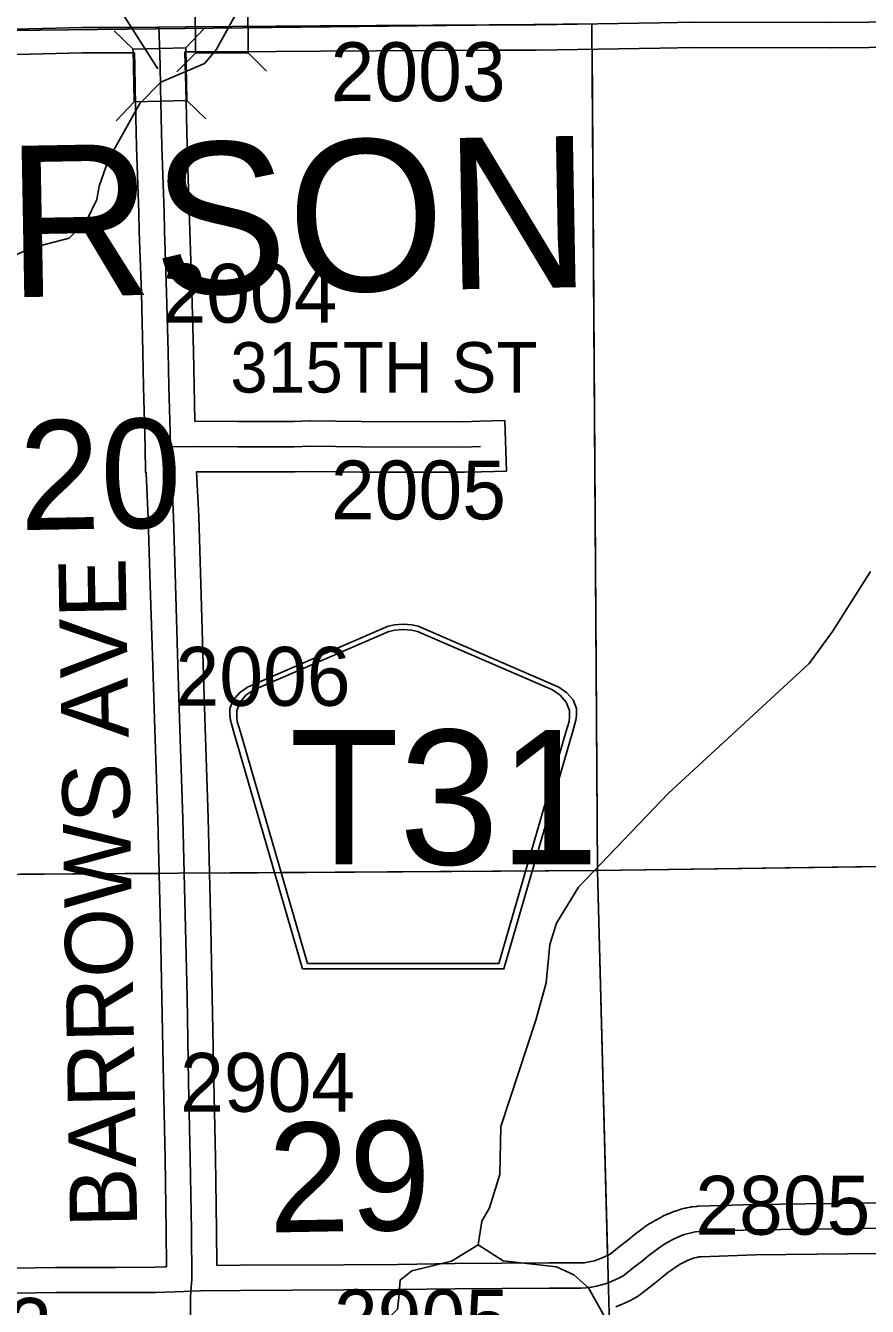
# Model space of a CAD drawing. Extents: x 23.6 to 68.7, y -63 to -29.
# Drawn here: x 34.141 to 35.142, y -56.256 to -54.733 of the extents above; entities that cross this region are included whole.
import ezdxf

# ---------------------------------------------------------------- set-up
doc = ezdxf.new("R2010")
doc.units = 0
for name, color, linetype in [('tdCoHydroRiver', 7, 'Continuous'), ('tdCoSecRdNmbr', 7, 'Continuous'), ('tdCoSecRdTxt', 7, 'Continuous'), ('tdCoSecRteBand', 7, 'Continuous'), ('tdCoSecRteCL', 7, 'Continuous'), ('tdCoSectLine', 7, 'Continuous'), ('tdCoSectLinePart', 7, 'Continuous'), ('tdCoSectNmbr', 7, 'Continuous'), ('tdCoShieldCoRte', 7, 'Continuous'), ('tdCoStrucSec', 7, 'Continuous'), ('tdCoStrucSecFHWANum', 7, 'Continuous'), ('tdCoSurfAsphalt', 7, 'Continuous'), ('tdCoSurfGravel', 7, 'Continuous'), ('tdCoTwpNameTxt', 7, 'Continuous')]:
    doc.layers.add(name, color=color, linetype=linetype)

msp = doc.modelspace()

# ---------------------------------------------------------------- linework, layer by layer
at = {"layer": 'tdCoHydroRiver'}
for points in [[(34.3971, -54.7079), (34.3675, -54.7618), (34.3535, -54.7777), (34.3015, -54.8002), (34.2765, -54.8256), (34.2391, -54.8922), (34.2283, -54.9239), (34.2253, -54.9397), (34.2129, -54.9651), (34.1925, -54.9858), (34.1484, -54.9972), (34.1296, -55.0052), (34.1015, -55.0449), (34.0874, -55.0576), (33.9267, -55.1031), (33.8999, -55.1097)], [(35.146, -55.3822), (35.1008, -55.4536), (35.0727, -55.4917), (34.905, -55.6462), (34.7986, -55.7575), (34.7721, -55.8004), (34.7644, -55.8257), (34.76, -55.8715), (34.7478, -55.9158), (34.7062, -56.0424), (34.705, -56.0993), (34.6927, -56.1388), (34.6834, -56.1547), (34.6789, -56.1831)], [(34.6789, -56.1831), (34.6475, -56.2023), (34.6002, -56.2138), (34.5861, -56.2249), (34.5847, -56.2455), (34.5832, -56.2597), (34.5534, -56.2883), (34.5157, -56.306), (34.3864, -56.3276), (34.3439, -56.339), (34.2224, -56.351), (34.1642, -56.3673), (34.0448, -56.4456), (33.9884, -56.4918), (33.9522, -56.5063), (33.9239, -56.5176), (33.9082, -56.5351), (33.8658, -56.5622), (33.7793, -56.5992), (33.688, -56.6363)], [(34.879, -56.7293), (34.8852, -56.7151), (34.8913, -56.6882), (34.8927, -56.6629), (34.8973, -56.6487), (34.917, -56.5412), (34.9148, -56.4638), (34.9082, -56.4323), (34.9032, -56.3976), (34.8966, -56.3661), (34.879, -56.341), (34.8583, -56.3143), (34.8391, -56.286), (34.8103, -56.2342), (34.7928, -56.2185), (34.7722, -56.2092), (34.709, -56.2019), (34.6789, -56.1831)]]:
    msp.add_lwpolyline(points, dxfattribs=at)
at = {"layer": 'tdCoSecRteBand'}
for points in [[(34.1276, -56.2106), (34.1763, -56.2098), (34.1766, -56.2098), (34.1768, -56.2098), (34.2474, -56.2098), (34.2944, -56.2096), (34.3063, -56.2092), (34.3063, -56.209), (34.3081, -56.209), (34.3078, -56.1663), (34.3065, -56.0805), (34.3045, -55.9894), (34.3045, -55.9894), (34.3045, -55.9893), (34.3027, -55.8892), (34.3009, -55.8072), (34.2978, -55.6768), (34.2942, -55.5702), (34.2942, -55.5701), (34.2942, -55.5701), (34.2919, -55.4945), (34.2919, -55.4945), (34.2919, -55.4945), (34.2889, -55.3984), (34.2889, -55.3984), (34.2889, -55.3984), (34.2865, -55.3189), (34.2841, -55.2647), (34.2837, -55.2647), (34.2837, -55.2643), (34.2833, -55.2643), (34.2829, -55.2346), (34.2821, -55.2048), (34.2821, -55.2048), (34.281, -55.1627), (34.281, -55.1626), (34.281, -55.1625), (34.2802, -55.1214), (34.2783, -55.051), (34.2759, -54.9779), (34.2759, -54.9778), (34.2759, -54.9777), (34.2753, -54.9555), (34.2727, -54.8775), (34.2727, -54.8773), (34.2727, -54.8772), (34.2711, -54.8073), (34.2711, -54.8073), (34.2711, -54.8073), (34.2706, -54.7805), (34.27, -54.7652), (34.2649, -54.7652), (34.2647, -54.7652), (34.2644, -54.7652), (34.2084, -54.7652), (34.1294, -54.767)], [(35.2363, -54.7579), (35.0979, -54.7591), (35.0977, -54.7591), (35.0976, -54.7591), (34.9375, -54.7589), (34.8954, -54.7597), (34.8953, -54.7597), (34.8953, -54.7597), (34.7481, -54.762), (34.7479, -54.762), (34.7476, -54.762), (34.6921, -54.762), (34.5582, -54.7628), (34.4914, -54.7632), (34.3864, -54.764), (34.3864, -54.764), (34.3863, -54.764), (34.3314, -54.7642), (34.33, -54.7643), (34.3305, -54.7786), (34.3305, -54.7788), (34.3305, -54.779), (34.3311, -54.806), (34.3327, -54.8757), (34.3353, -54.9536), (34.3353, -54.9537), (34.3353, -54.9538), (34.3359, -54.976), (34.3382, -55.0491), (34.3382, -55.0492), (34.3382, -55.0493), (34.3402, -55.1199), (34.3402, -55.12), (34.3402, -55.1202), (34.341, -55.1613), (34.3421, -55.2035), (34.3932, -55.2037), (34.4598, -55.2037), (34.4782, -55.2031), (34.4789, -55.2031), (34.4796, -55.2031), (34.54, -55.2039), (34.6611, -55.2041), (34.6809, -55.2035), (34.7109, -55.2026), (34.7126, -55.2626), (34.6827, -55.2635), (34.6623, -55.2641), (34.6619, -55.2641), (34.6614, -55.2641), (34.5397, -55.2639), (34.5395, -55.2639), (34.5393, -55.2639), (34.4794, -55.2631), (34.4612, -55.2637), (34.4607, -55.2637), (34.4602, -55.2637), (34.3932, -55.2637), (34.3931, -55.2637), (34.393, -55.2637), (34.3441, -55.2635), (34.3465, -55.3165), (34.3465, -55.3167), (34.3465, -55.3169), (34.3489, -55.3966), (34.3518, -55.4927), (34.3542, -55.5682), (34.3578, -55.6749), (34.3578, -55.675), (34.3578, -55.6752), (34.3609, -55.8058), (34.3609, -55.8058), (34.3609, -55.8058), (34.3627, -55.8879), (34.3627, -55.888), (34.3627, -55.888), (34.3645, -55.9882), (34.3664, -56.0793), (34.3664, -56.0794), (34.3664, -56.0795), (34.3678, -56.1655), (34.3678, -56.1656), (34.3678, -56.1657), (34.3681, -56.2075)], [(34.3681, -56.2075), (34.3958, -56.2072), (34.3959, -56.2072), (34.396, -56.2072), (34.5193, -56.2066), (34.5833, -56.2062), (34.6508, -56.2052), (34.651, -56.2052), (34.6511, -56.2052), (34.7633, -56.2044), (34.7634, -56.2044), (34.7635, -56.2044), (34.7953, -56.2044), (34.7954, -56.2044), (34.7956, -56.2044), (34.8008, -56.2045), (34.805, -56.2043), (34.8091, -56.2037), (34.8133, -56.203), (34.8174, -56.2019), (34.8214, -56.2006), (34.826, -56.1987), (34.8303, -56.197), (34.8337, -56.1953), (34.836, -56.194), (34.845, -56.1869), (34.8451, -56.1867), (34.8453, -56.1866), (34.8556, -56.1787), (34.8611, -56.1741), (34.8615, -56.1737), (34.8619, -56.1734), (34.8681, -56.1685), (34.8686, -56.1681), (34.869, -56.1678), (34.8754, -56.1631), (34.8758, -56.1628), (34.8763, -56.1625), (34.8819, -56.1586), (34.8826, -56.1582), (34.8833, -56.1578), (34.8891, -56.1543), (34.8898, -56.1538), (34.8905, -56.1535), (34.8965, -56.1503), (34.8972, -56.1499), (34.898, -56.1495), (34.9041, -56.1467), (34.9049, -56.1463), (34.9056, -56.146), (34.9119, -56.1435), (34.9128, -56.1431), (34.9138, -56.1428), (34.9184, -56.1413), (34.9193, -56.141), (34.9203, -56.1407), (34.9251, -56.1395), (34.926, -56.1393), (34.9271, -56.1391), (34.9318, -56.1382), (34.9329, -56.138), (34.9339, -56.1379), (34.9387, -56.1374), (34.9399, -56.1372), (34.9411, -56.1372), (35.0075, -56.135), (35.0078, -56.135), (35.0081, -56.135), (35.1906, -56.1328)], [(35.1913, -56.1928), (35.0091, -56.195), (34.9443, -56.1971), (34.9416, -56.1974), (34.9389, -56.1979), (34.9362, -56.1986), (34.9334, -56.1995), (34.9288, -56.2014), (34.924, -56.2036), (34.9194, -56.206), (34.915, -56.2087), (34.9105, -56.2118), (34.9049, -56.2159), (34.8995, -56.2202), (34.8938, -56.225), (34.8933, -56.2254), (34.8927, -56.2259), (34.882, -56.2341), (34.8715, -56.2424), (34.8698, -56.2437), (34.868, -56.2448), (34.863, -56.2477), (34.8621, -56.2482), (34.8612, -56.2487), (34.856, -56.2512), (34.855, -56.2517), (34.8541, -56.2521), (34.8487, -56.2543), (34.8486, -56.2543), (34.8485, -56.2544), (34.8427, -56.2567)]]:
    msp.add_lwpolyline(points, dxfattribs=at)
at = {"layer": 'tdCoSecRteCL'}
for points in [[(33.8113, -54.7422), (33.8237, -54.7419), (33.8973, -54.7409), (33.9966, -54.7391), (34.0295, -54.7387), (34.1287, -54.737), (34.2081, -54.7352), (34.2644, -54.7352), (34.299, -54.7347)], [(34.299, -54.7347), (34.3311, -54.7343), (34.3862, -54.734), (34.4912, -54.7332), (34.558, -54.7328), (34.692, -54.732), (34.7476, -54.732), (34.8948, -54.7297), (34.9372, -54.7289), (35.0976, -54.7291), (35.2363, -54.7279), (35.2866, -54.7283), (35.4622, -54.7269), (35.6538, -54.7249), (35.8005, -54.7233), (35.8156, -54.7235)], [(34.3129, -55.2339), (34.3124, -55.216), (34.311, -55.162), (34.3102, -55.1207), (34.3082, -55.0501), (34.3059, -54.9769), (34.3053, -54.9546), (34.3027, -54.8765), (34.3011, -54.8067), (34.3005, -54.7796), (34.2994, -54.7447), (34.299, -54.7347)], [(34.3129, -55.2339), (34.3415, -55.2335), (34.3932, -55.2337), (34.4602, -55.2337), (34.4792, -55.2331), (34.5397, -55.2339), (34.6615, -55.2341), (34.6818, -55.2335)], [(34.3372, -56.2381), (34.3382, -56.2241), (34.3378, -56.166), (34.3365, -56.0799), (34.3345, -55.9888), (34.3327, -55.8886), (34.3309, -55.8065), (34.3278, -55.6759), (34.3242, -55.5692), (34.3219, -55.4936), (34.3189, -55.3975), (34.3165, -55.3178), (34.3132, -55.244), (34.3129, -55.2339)], [(34.3372, -56.2381), (34.3488, -56.2378), (34.3962, -56.2372), (34.5195, -56.2366), (34.5836, -56.2362), (34.6513, -56.2352), (34.7635, -56.2344), (34.7953, -56.2344), (34.8015, -56.2345), (34.8076, -56.2342), (34.8137, -56.2334), (34.8198, -56.2323), (34.8257, -56.2307), (34.8316, -56.2288), (34.8373, -56.2265), (34.8427, -56.2243), (34.8479, -56.2218), (34.8529, -56.2189), (34.8636, -56.2104), (34.8744, -56.2021), (34.8805, -56.1969), (34.8867, -56.192), (34.8931, -56.1873), (34.8988, -56.1835), (34.9046, -56.1799), (34.9106, -56.1767), (34.9168, -56.1739), (34.9231, -56.1713), (34.9278, -56.1698), (34.9325, -56.1686), (34.9372, -56.1677), (34.9421, -56.1672), (35.0085, -56.165), (35.1909, -56.1628)], [(34.1281, -56.2406), (34.1768, -56.2398), (34.2474, -56.2398), (34.295, -56.2396), (34.3289, -56.2384), (34.3372, -56.2381)], [(34.353, -57.501), (34.3516, -57.4199), (34.3509, -57.3114), (34.3501, -57.2124), (34.3485, -57.119), (34.3473, -57.0017), (34.3463, -56.9004), (34.3449, -56.7937), (34.344, -56.6947), (34.3422, -56.5879), (34.3404, -56.4818), (34.3382, -56.3767), (34.3368, -56.2752), (34.3367, -56.246), (34.3372, -56.2381)]]:
    msp.add_lwpolyline(points, dxfattribs=at)
at = {"layer": 'tdCoSectLine'}
for points in [[(33.811, -54.7422), (34.8144, -54.7309)], [(34.8144, -54.7309), (34.821, -55.7379)], [(34.821, -55.7379), (35.8256, -55.7233)], [(33.8215, -55.7441), (34.821, -55.7379)], [(34.821, -55.7379), (34.8473, -56.7322)]]:
    msp.add_lwpolyline(points, dxfattribs=at)
at = {"layer": 'tdCoSectLinePart'}
for points in [[(34.8146, -54.7609), (34.821, -55.7379)], [(34.3588, -55.7408), (34.821, -55.7379)], [(34.821, -55.7379), (35.3072, -55.7309)], [(34.821, -55.7379), (34.8331, -56.1954)], [(33.8215, -55.7441), (34.2988, -55.7412)]]:
    msp.add_lwpolyline(points, dxfattribs=at)
at = {"layer": 'tdCoShieldCoRte'}
for points in [[(34.4701, -55.8549), (34.3881, -55.572), (34.3842, -55.5588), (34.3835, -55.5529), (34.3835, -55.5451), (34.3878, -55.5348), (34.395, -55.5263), (34.4046, -55.5196), (34.5719, -55.4473), (34.5794, -55.4457), (34.5898, -55.4447), (34.6002, -55.4457), (34.6078, -55.4473), (34.775, -55.5196), (34.7846, -55.5263), (34.7919, -55.5348), (34.7961, -55.5451), (34.7961, -55.5529), (34.7954, -55.5588), (34.7915, -55.572), (34.7096, -55.8549)], [(34.4759, -55.8485), (34.3962, -55.5733), (34.3925, -55.5606), (34.3918, -55.555), (34.3918, -55.5475), (34.3958, -55.5376), (34.4028, -55.5294), (34.412, -55.523), (34.5726, -55.4536), (34.5798, -55.452), (34.5898, -55.4511), (34.5998, -55.452), (34.607, -55.4536), (34.7676, -55.523), (34.7768, -55.5294), (34.7838, -55.5376), (34.7879, -55.5475), (34.7879, -55.555), (34.7872, -55.5606), (34.7835, -55.5733), (34.7037, -55.8485)]]:
    msp.add_lwpolyline(points, close=True, dxfattribs=at)
at = {"layer": 'tdCoStrucSec'}
for p, q in [((34.2685, -54.7608), (34.2459, -54.7391)), ((34.3311, -54.7594), (34.3527, -54.7368)), ((34.3426, -54.7655), (34.3205, -54.7877)), ((34.4052, -54.7652), (34.4274, -54.7872)), ((34.2699, -54.8233), (34.2482, -54.846)), ((34.3324, -54.822), (34.3551, -54.8436))]:
    msp.add_line(p, q, dxfattribs=at)
for points in [[(34.3423, -54.7029), (34.4049, -54.7026), (34.4052, -54.7652), (34.3426, -54.7655)], [(34.2699, -54.8233), (34.2685, -54.7608), (34.3311, -54.7594), (34.3324, -54.822)]]:
    msp.add_lwpolyline(points, close=True, dxfattribs=at)
at = {"layer": 'tdCoStrucSecFHWANum'}
msp.add_line((34.1709, -54.5855), (34.298, -54.7841), dxfattribs=at)
at = {"layer": 'tdCoSurfAsphalt'}
msp.add_lwpolyline([(34.1287, -54.737), (34.2081, -54.7352), (34.2644, -54.7352), (34.299, -54.7347), (34.3311, -54.7343), (34.3862, -54.734), (34.4912, -54.7332), (34.558, -54.7328)], dxfattribs=at)
at = {"layer": 'tdCoSurfGravel'}
for points in [[(34.3368, -56.2752), (34.3367, -56.246), (34.3372, -56.2381), (34.3382, -56.2241), (34.3378, -56.166), (34.3365, -56.0799), (34.3345, -55.9888), (34.3327, -55.8886), (34.3309, -55.8065), (34.3278, -55.6759), (34.3242, -55.5692), (34.3219, -55.4936), (34.3189, -55.3975), (34.3165, -55.3178), (34.3132, -55.244), (34.3129, -55.2339), (34.3124, -55.216), (34.311, -55.162), (34.3102, -55.1207), (34.3082, -55.0501), (34.3059, -54.9769), (34.3053, -54.9546), (34.3027, -54.8765), (34.3011, -54.8067), (34.3005, -54.7796), (34.2994, -54.7447), (34.299, -54.7347)], [(34.3129, -55.2339), (34.3415, -55.2335), (34.3932, -55.2337), (34.4602, -55.2337), (34.4792, -55.2331), (34.5397, -55.2339), (34.6615, -55.2341), (34.6818, -55.2335)], [(34.3372, -56.2381), (34.3372, -56.2381), (34.3488, -56.2378), (34.3962, -56.2372), (34.5195, -56.2366), (34.5836, -56.2362), (34.6513, -56.2352), (34.7635, -56.2344), (34.7953, -56.2344), (34.8015, -56.2345), (34.8076, -56.2342), (34.8137, -56.2334), (34.8198, -56.2323), (34.8257, -56.2307), (34.8316, -56.2288), (34.8373, -56.2265), (34.8427, -56.2243), (34.8479, -56.2218), (34.8529, -56.2189), (34.8636, -56.2104), (34.8744, -56.2021), (34.8805, -56.1969), (34.8867, -56.192), (34.8931, -56.1873), (34.8988, -56.1835), (34.9046, -56.1799), (34.9106, -56.1767), (34.9168, -56.1739), (34.9231, -56.1713), (34.9278, -56.1698), (34.9325, -56.1686), (34.9372, -56.1677), (34.9421, -56.1672), (35.0085, -56.165), (35.1909, -56.1628)], [(34.1281, -56.2406), (34.1768, -56.2398), (34.2474, -56.2398), (34.295, -56.2396), (34.3289, -56.2384), (34.3372, -56.2381)]]:
    msp.add_lwpolyline(points, dxfattribs=at)

# ---------------------------------------------------------------- texts
at = {"layer": 'tdCoSecRdNmbr'}
for s, rotation, p in [('2003', 0.0272, (34.5035, -54.8227)), ('2004', 0.0271, (34.3034, -55.0862)), ('2005', 0.0272, (34.5039, -55.3202)), ('2006', 0.0271, (34.319, -55.5419)), ('2904', 0.0271, (34.3244, -56.0248)), ('2805', 0.0275, (34.9374, -56.171)), ('2905', 0.0272, (34.5075, -56.3063)), ('2903', 0.0268, (33.9637, -56.3163))]:
    msp.add_text(s, height=0.07, rotation=rotation, dxfattribs=at).set_placement(p)
at = {"layer": 'tdCoSecRdTxt'}
msp.add_text('315TH ST', height=0.06, dxfattribs=at).set_placement((34.3841, -55.1693))
msp.add_text('BARROWS AVE', height=0.08, rotation=91, dxfattribs=at).set_placement((34.2734, -56.1619))
at = {"layer": 'tdCoSectNmbr'}
for s, rotation, p in [('20', 1.0269, (34.1339, -55.333)), ('29', 1.0271, (34.4303, -56.1684))]:
    msp.add_text(s, height=0.13, rotation=rotation, dxfattribs=at).set_placement(p)
at = {"layer": 'tdCoShieldCoRte'}
msp.add_text('T31', height=0.16, dxfattribs=at).set_placement((34.4542, -55.7306))
at = {"layer": 'tdCoTwpNameTxt'}
msp.add_text('JEFFERSON', height=0.18, rotation=1.0277, dxfattribs=at).set_placement((33.3839, -55.0693))

doc.saveas('drawing.dxf')
